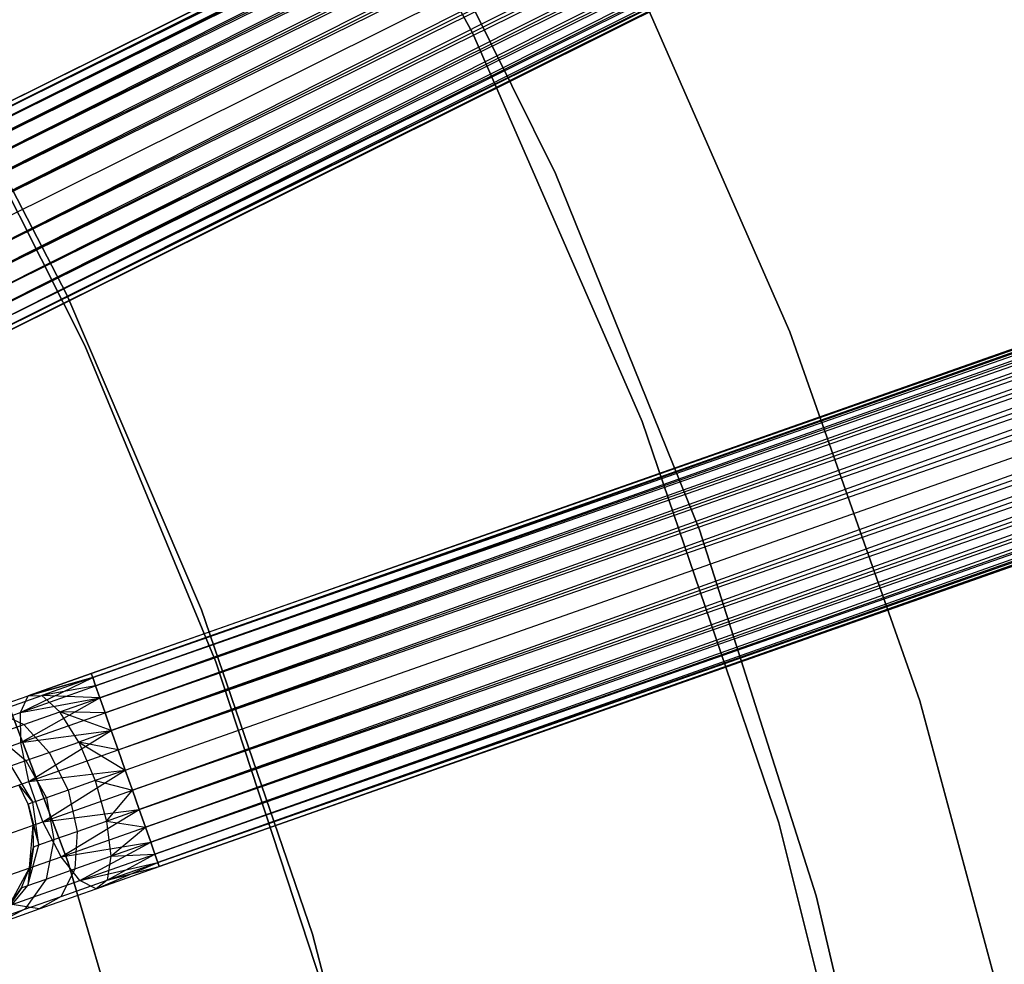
# Model space of a CAD drawing. Extents: x -102 to 102, y -101 to 102.
# Tile 393 of 481: x 39.79 to 49.35, y 12.5 to 21.67. Entities that reach past the tile are written whole.
import ezdxf

# ---------------------------------------------------------------- set-up
doc = ezdxf.new("R2010")
doc.units = 0
doc.header["$LTSCALE"] = 25.4
doc.layers.get('0').update_dxf_attribs({"linetype": 'CONTINUOUS'})

# ---------------------------------------------------------------- blocks, each defined once
blk = doc.blocks.new('NL2500011659_STL')
at = {"color": 0}
for p, q in [((38.2962, 20.1837, -7.3955), (71.7583, 36.8458, -7.3955)), ((38.2962, 20.1837, -7.6045), (71.7583, 36.8458, -7.3955)), ((38.2962, 20.1837, -7.6045), (71.7583, 36.8458, -7.3955)), ((38.2962, 20.1837, -7.3955), (71.7583, 36.8458, -7.3955)), ((71.7777, 36.8069, -7.809), (38.2962, 20.1837, -7.6045)), ((71.7777, 36.8069, -7.809), (38.2962, 20.1837, -7.6045)), ((71.7583, 36.8458, -7.3955), (38.3156, 20.1448, -7.191)), ((71.7583, 36.8458, -7.3955), (38.3156, 20.1448, -7.191)), ((38.3156, 20.1448, -7.809), (71.7777, 36.8069, -7.809)), ((38.3156, 20.1448, -7.809), (71.7777, 36.8069, -7.809)), ((38.3535, 20.0687, -8), (71.7777, 36.8069, -7.809)), ((38.3535, 20.0687, -8), (71.7777, 36.8069, -7.809)), ((38.3156, 20.1448, -7.191), (71.8156, 36.7308, -7)), ((38.3156, 20.1448, -7.191), (71.8156, 36.7308, -7)), ((38.3535, 20.0687, -7), (71.8156, 36.7308, -7)), ((38.3535, 20.0687, -7), (71.8156, 36.7308, -7)), ((71.8156, 36.7308, -7), (38.4083, 19.9587, -6.8309)), ((71.8156, 36.7308, -7), (38.4083, 19.9587, -6.8309)), ((71.8703, 36.6208, -8.1691), (38.3535, 20.0687, -8)), ((71.8703, 36.6208, -8.1691), (38.3535, 20.0687, -8)), ((38.4083, 19.9587, -8.1691), (71.8703, 36.6208, -8.1691)), ((38.4083, 19.9587, -8.1691), (71.8703, 36.6208, -8.1691)), ((38.4775, 19.8196, -8.309), (71.8703, 36.6208, -8.1691)), ((38.4775, 19.8196, -8.309), (71.8703, 36.6208, -8.1691)), ((38.4083, 19.9587, -6.8309), (71.9396, 36.4817, -6.691)), ((38.4083, 19.9587, -6.8309), (71.9396, 36.4817, -6.691)), ((38.4775, 19.8196, -6.691), (71.9396, 36.4817, -6.691)), ((38.4775, 19.8196, -6.691), (71.9396, 36.4817, -6.691)), ((71.9396, 36.4817, -6.691), (38.5582, 19.6575, -6.5865)), ((71.9396, 36.4817, -6.691), (38.5582, 19.6575, -6.5865)), ((72.0203, 36.3197, -8.4135), (38.4775, 19.8196, -8.309)), ((72.0203, 36.3197, -8.4135), (38.4775, 19.8196, -8.309)), ((38.5582, 19.6575, -8.4135), (72.0203, 36.3197, -8.4135)), ((38.5582, 19.6575, -8.4135), (72.0203, 36.3197, -8.4135)), ((38.6468, 19.4795, -8.4782), (72.0203, 36.3197, -8.4135)), ((38.6468, 19.4795, -8.4782), (72.0203, 36.3197, -8.4135)), ((38.5582, 19.6575, -6.5865), (72.1089, 36.1417, -6.5218)), ((38.5582, 19.6575, -6.5865), (72.1089, 36.1417, -6.5218)), ((38.6468, 19.4795, -6.5218), (72.1089, 36.1417, -6.5218)), ((38.6468, 19.4795, -6.5218), (72.1089, 36.1417, -6.5218)), ((38.6468, 19.4795, -8.4782), (72.2016, 35.9556, -8.5)), ((38.6468, 19.4795, -8.4782), (72.2016, 35.9556, -8.5)), ((38.7395, 19.2934, -6.5), (72.2016, 35.9556, -6.5)), ((38.7395, 19.2934, -6.5), (72.2016, 35.9556, -6.5)), ((38.7395, 19.2934, -8.5), (72.2016, 35.9556, -8.5)), ((38.7395, 19.2934, -8.5), (72.2016, 35.9556, -8.5)), ((38.8322, 19.1073, -8.4782), (72.2016, 35.9556, -8.5)), ((38.8322, 19.1073, -8.4782), (72.2016, 35.9556, -8.5)), ((38.8322, 19.1073, -6.5218), (72.2943, 35.7695, -6.5218)), ((38.8322, 19.1073, -6.5218), (72.2943, 35.7695, -6.5218)), ((72.2943, 35.7695, -6.5218), (38.9208, 18.9293, -6.5865)), ((72.2943, 35.7695, -6.5218), (38.9208, 18.9293, -6.5865)), ((72.3829, 35.5915, -8.4135), (38.8322, 19.1073, -8.4782)), ((72.3829, 35.5915, -8.4135), (38.8322, 19.1073, -8.4782)), ((38.9208, 18.9293, -8.4135), (72.3829, 35.5915, -8.4135)), ((38.9208, 18.9293, -8.4135), (72.3829, 35.5915, -8.4135)), ((39.0015, 18.7673, -8.309), (72.3829, 35.5915, -8.4135)), ((39.0015, 18.7673, -8.309), (72.3829, 35.5915, -8.4135)), ((38.9208, 18.9293, -6.5865), (72.4636, 35.4294, -6.691)), ((38.9208, 18.9293, -6.5865), (72.4636, 35.4294, -6.691)), ((39.0015, 18.7673, -6.691), (72.4636, 35.4294, -6.691)), ((39.0015, 18.7673, -6.691), (72.4636, 35.4294, -6.691)), ((72.4636, 35.4294, -6.691), (39.0708, 18.6282, -6.8309)), ((72.4636, 35.4294, -6.691), (39.0708, 18.6282, -6.8309)), ((72.5328, 35.2903, -8.1691), (39.0015, 18.7673, -8.309)), ((72.5328, 35.2903, -8.1691), (39.0015, 18.7673, -8.309)), ((39.0708, 18.6282, -8.1691), (72.5328, 35.2903, -8.1691)), ((39.0708, 18.6282, -8.1691), (72.5328, 35.2903, -8.1691)), ((39.1255, 18.5182, -8), (72.5328, 35.2903, -8.1691)), ((39.1255, 18.5182, -8), (72.5328, 35.2903, -8.1691)), ((39.0708, 18.6282, -6.8309), (72.5876, 35.1803, -7)), ((39.0708, 18.6282, -6.8309), (72.5876, 35.1803, -7)), ((39.1255, 18.5182, -7), (72.5876, 35.1803, -7)), ((39.1255, 18.5182, -7), (72.5876, 35.1803, -7)), ((72.5876, 35.1803, -7), (39.1634, 18.4421, -7.191)), ((72.5876, 35.1803, -7), (39.1634, 18.4421, -7.191)), ((72.6255, 35.1042, -7.809), (39.1255, 18.5182, -8)), ((72.6255, 35.1042, -7.809), (39.1255, 18.5182, -8)), ((39.1634, 18.4421, -7.809), (72.6255, 35.1042, -7.809)), ((39.1634, 18.4421, -7.809), (72.6255, 35.1042, -7.809)), ((39.1828, 18.4032, -7.6045), (72.6255, 35.1042, -7.809)), ((39.1828, 18.4032, -7.6045), (72.6255, 35.1042, -7.809)), ((39.1634, 18.4421, -7.191), (72.6449, 35.0653, -7.3955)), ((39.1634, 18.4421, -7.191), (72.6449, 35.0653, -7.3955)), ((72.6449, 35.0653, -7.3955), (39.1828, 18.4032, -7.6045)), ((39.1828, 18.4032, -7.3955), (72.6449, 35.0653, -7.3955)), ((72.6449, 35.0653, -7.3955), (39.1828, 18.4032, -7.6045)), ((39.1828, 18.4032, -7.3955), (72.6449, 35.0653, -7.3955)), ((40.4872, 15.3264, -7.3955), (75.7432, 27.7502, -7.3955)), ((40.4872, 15.3264, -7.6045), (75.7432, 27.7502, -7.3955)), ((40.4872, 15.3264, -7.6045), (75.7432, 27.7502, -7.3955)), ((40.4872, 15.3264, -7.3955), (75.7432, 27.7502, -7.3955)), ((75.7432, 27.7502, -7.3955), (40.5016, 15.2854, -7.191)), ((75.7432, 27.7502, -7.3955), (40.5016, 15.2854, -7.191)), ((75.7576, 27.7092, -7.809), (40.4872, 15.3264, -7.6045)), ((75.7576, 27.7092, -7.809), (40.4872, 15.3264, -7.6045)), ((40.5016, 15.2854, -7.809), (75.7576, 27.7092, -7.809)), ((40.5016, 15.2854, -7.809), (75.7576, 27.7092, -7.809)), ((40.5016, 15.2854, -7.191), (75.7859, 27.629, -7)), ((40.5016, 15.2854, -7.191), (75.7859, 27.629, -7)), ((40.5299, 15.2052, -8), (75.7576, 27.7092, -7.809)), ((40.5299, 15.2052, -8), (75.7576, 27.7092, -7.809)), ((40.5299, 15.2052, -7), (75.7859, 27.629, -7)), ((40.5299, 15.2052, -7), (75.7859, 27.629, -7)), ((75.7859, 27.629, -7), (40.5707, 15.0893, -6.8309)), ((75.7859, 27.629, -7), (40.5707, 15.0893, -6.8309)), ((75.8267, 27.5131, -8.1691), (40.5299, 15.2052, -8)), ((75.8267, 27.5131, -8.1691), (40.5299, 15.2052, -8)), ((40.5707, 15.0893, -8.1691), (75.8267, 27.5131, -8.1691)), ((40.5707, 15.0893, -8.1691), (75.8267, 27.5131, -8.1691)), ((40.6223, 14.9428, -8.309), (75.8267, 27.5131, -8.1691)), ((40.6223, 14.9428, -8.309), (75.8267, 27.5131, -8.1691)), ((40.5707, 15.0893, -6.8309), (75.8784, 27.3665, -6.691)), ((40.5707, 15.0893, -6.8309), (75.8784, 27.3665, -6.691)), ((40.6223, 14.9428, -6.691), (75.8784, 27.3665, -6.691)), ((40.6223, 14.9428, -6.691), (75.8784, 27.3665, -6.691)), ((75.8784, 27.3665, -6.691), (40.6825, 14.772, -6.5865)), ((75.8784, 27.3665, -6.691), (40.6825, 14.772, -6.5865)), ((75.9385, 27.1958, -8.4135), (40.6223, 14.9428, -8.309)), ((75.9385, 27.1958, -8.4135), (40.6223, 14.9428, -8.309)), ((40.6825, 14.772, -8.4135), (75.9385, 27.1958, -8.4135)), ((40.6825, 14.772, -8.4135), (75.9385, 27.1958, -8.4135)), ((40.7486, 14.5845, -8.4782), (75.9385, 27.1958, -8.4135)), ((40.7486, 14.5845, -8.4782), (75.9385, 27.1958, -8.4135)), ((40.6825, 14.772, -6.5865), (76.0046, 27.0083, -6.5218)), ((40.6825, 14.772, -6.5865), (76.0046, 27.0083, -6.5218)), ((40.7486, 14.5845, -6.5218), (76.0046, 27.0083, -6.5218)), ((40.7486, 14.5845, -6.5218), (76.0046, 27.0083, -6.5218)), ((40.7486, 14.5845, -8.4782), (76.0737, 26.8122, -8.5)), ((40.7486, 14.5845, -8.4782), (76.0737, 26.8122, -8.5)), ((40.8177, 14.3884, -6.5), (76.0737, 26.8122, -6.5)), ((40.8177, 14.3884, -6.5), (76.0737, 26.8122, -6.5)), ((40.8177, 14.3884, -8.5), (76.0737, 26.8122, -8.5)), ((40.8177, 14.3884, -8.5), (76.0737, 26.8122, -8.5)), ((40.8868, 14.1923, -8.4782), (76.0737, 26.8122, -8.5)), ((40.8868, 14.1923, -8.4782), (76.0737, 26.8122, -8.5)), ((40.8868, 14.1923, -6.5218), (76.1428, 26.6161, -6.5218)), ((40.8868, 14.1923, -6.5218), (76.1428, 26.6161, -6.5218)), ((76.1428, 26.6161, -6.5218), (40.9529, 14.0048, -6.5865)), ((76.1428, 26.6161, -6.5218), (40.9529, 14.0048, -6.5865)), ((76.2089, 26.4285, -8.4135), (40.8868, 14.1923, -8.4782)), ((76.2089, 26.4285, -8.4135), (40.8868, 14.1923, -8.4782)), ((40.9529, 14.0048, -8.4135), (76.2089, 26.4285, -8.4135)), ((40.9529, 14.0048, -8.4135), (76.2089, 26.4285, -8.4135)), ((41.0131, 13.834, -8.309), (76.2089, 26.4285, -8.4135)), ((41.0131, 13.834, -8.309), (76.2089, 26.4285, -8.4135)), ((40.9529, 14.0048, -6.5865), (76.2691, 26.2578, -6.691)), ((40.9529, 14.0048, -6.5865), (76.2691, 26.2578, -6.691)), ((41.0131, 13.834, -6.691), (76.2691, 26.2578, -6.691)), ((41.0131, 13.834, -6.691), (76.2691, 26.2578, -6.691)), ((76.2691, 26.2578, -6.691), (41.0647, 13.6875, -6.8309)), ((76.2691, 26.2578, -6.691), (41.0647, 13.6875, -6.8309)), ((76.3207, 26.1113, -8.1691), (41.0131, 13.834, -8.309)), ((76.3207, 26.1113, -8.1691), (41.0131, 13.834, -8.309)), ((41.0647, 13.6875, -8.1691), (76.3207, 26.1113, -8.1691)), ((41.0647, 13.6875, -8.1691), (76.3207, 26.1113, -8.1691)), ((41.1055, 13.5716, -8), (76.3207, 26.1113, -8.1691)), ((41.1055, 13.5716, -8), (76.3207, 26.1113, -8.1691)), ((41.0647, 13.6875, -6.8309), (76.3616, 25.9954, -7)), ((41.0647, 13.6875, -6.8309), (76.3616, 25.9954, -7)), ((41.1055, 13.5716, -7), (76.3616, 25.9954, -7)), ((41.1055, 13.5716, -7), (76.3616, 25.9954, -7)), ((76.3898, 25.9152, -7.809), (41.1055, 13.5716, -8)), ((76.3898, 25.9152, -7.809), (41.1055, 13.5716, -8)), ((76.3616, 25.9954, -7), (41.1338, 13.4914, -7.191)), ((76.3616, 25.9954, -7), (41.1338, 13.4914, -7.191)), ((41.1338, 13.4914, -7.809), (76.3898, 25.9152, -7.809)), ((41.1338, 13.4914, -7.809), (76.3898, 25.9152, -7.809)), ((41.1482, 13.4504, -7.6045), (76.3898, 25.9152, -7.809)), ((41.1482, 13.4504, -7.6045), (76.3898, 25.9152, -7.809)), ((41.1338, 13.4914, -7.191), (76.4043, 25.8742, -7.3955)), ((41.1338, 13.4914, -7.191), (76.4043, 25.8742, -7.3955)), ((76.4043, 25.8742, -7.3955), (41.1482, 13.4504, -7.6045)), ((41.1482, 13.4504, -7.3955), (76.4043, 25.8742, -7.3955)), ((76.4043, 25.8742, -7.3955), (41.1482, 13.4504, -7.6045)), ((41.1482, 13.4504, -7.3955), (76.4043, 25.8742, -7.3955)), ((44.1886, 21.545, -316), (42.2304, 25.1657, -316)), ((42.2304, 25.1657, -315), (44.1886, 21.545, -315)), ((42.2304, 25.1657, -315), (44.1886, 21.545, -315)), ((44.1886, 21.545, -316), (42.2304, 25.1657, -316)), ((43.3379, 23.5238, -308.5), (44.9933, 20.18, -308.5)), ((44.9933, 20.18, -315), (43.3379, 23.5238, -315)), ((44.9933, 20.18, -315), (43.3379, 23.5238, -315)), ((43.3379, 23.5238, -308.5), (44.9933, 20.18, -308.5)), ((47.2686, 18.6428, -308.5), (45.7428, 22.1219, -308.5)), ((45.7428, 22.1219, -315), (47.2686, 18.6428, -315)), ((47.2686, 18.6428, -308.5), (45.7428, 22.1219, -308.5)), ((45.7428, 22.1219, -315), (47.2686, 18.6428, -315)), ((40.2511, 19.0029, 1), (38.718, 21.9565, 1)), ((38.718, 21.9565, 2), (40.2511, 19.0029, 2)), ((40.2511, 19.0029, 1), (38.718, 21.9565, 1)), ((38.718, 21.9565, 2), (40.2511, 19.0029, 2)), ((45.8371, 17.7731, -316), (44.1886, 21.545, -316)), ((44.1886, 21.545, -315), (45.8371, 17.7731, -315)), ((44.1886, 21.545, -315), (45.8371, 17.7731, -315)), ((44.1886, 21.545, -315), (44.1886, 21.545, -316)), ((45.8371, 17.7731, -316), (44.1886, 21.545, -316)), ((44.1886, 21.545, -315), (44.1886, 21.545, -316)), ((40.4255, 18.5095, 1), (38.9288, 21.4776, 1)), ((38.9288, 21.4776, -6.5), (40.4255, 18.5095, -6.5)), ((40.4255, 18.5095, 1), (38.9288, 21.4776, 1)), ((38.9288, 21.4776, -6.5), (40.4255, 18.5095, -6.5)), ((44.9933, 20.18, -308.5), (46.3912, 16.7205, -308.5)), ((46.3912, 16.7205, -315), (44.9933, 20.18, -315)), ((44.9933, 20.18, -315), (44.9933, 20.18, -308.5)), ((44.9933, 20.18, -315), (44.9933, 20.18, -308.5)), ((46.3912, 16.7205, -315), (44.9933, 20.18, -315)), ((44.9933, 20.18, -308.5), (46.3912, 16.7205, -308.5)), ((41.5591, 15.9429, 1), (40.2511, 19.0029, 1)), ((40.2511, 19.0029, 1), (40.2511, 19.0029, 2)), ((40.2511, 19.0029, 2), (41.5591, 15.9429, 2)), ((40.2511, 19.0029, 1), (40.2511, 19.0029, 2)), ((41.5591, 15.9429, 1), (40.2511, 19.0029, 1)), ((40.2511, 19.0029, 2), (41.5591, 15.9429, 2)), ((48.5301, 15.0594, -308.5), (47.2686, 18.6428, -308.5)), ((47.2686, 18.6428, -315), (48.5301, 15.0594, -315)), ((47.2686, 18.6428, -308.5), (47.2686, 18.6428, -315)), ((48.5301, 15.0594, -308.5), (47.2686, 18.6428, -308.5)), ((47.2686, 18.6428, -315), (48.5301, 15.0594, -315)), ((47.2686, 18.6428, -308.5), (47.2686, 18.6428, -315)), ((41.6962, 15.4379, 1), (40.4255, 18.5095, 1)), ((40.4255, 18.5095, -6.5), (41.6962, 15.4379, -6.5)), ((40.4255, 18.5095, 1), (40.4255, 18.5095, -6.5)), ((41.6962, 15.4379, 1), (40.4255, 18.5095, 1)), ((40.4255, 18.5095, -6.5), (41.6962, 15.4379, -6.5)), ((40.4255, 18.5095, 1), (40.4255, 18.5095, -6.5)), ((47.1641, 13.8765, -316), (45.8371, 17.7731, -316)), ((45.8371, 17.7731, -315), (47.1641, 13.8765, -315)), ((45.8371, 17.7731, -315), (47.1641, 13.8765, -315)), ((45.8371, 17.7731, -315), (45.8371, 17.7731, -316)), ((47.1641, 13.8765, -316), (45.8371, 17.7731, -316)), ((45.8371, 17.7731, -315), (45.8371, 17.7731, -316)), ((46.3912, 16.7205, -308.5), (47.5234, 13.1653, -308.5)), ((47.5234, 13.1653, -315), (46.3912, 16.7205, -315)), ((46.3912, 16.7205, -315), (46.3912, 16.7205, -308.5)), ((46.3912, 16.7205, -315), (46.3912, 16.7205, -308.5)), ((47.5234, 13.1653, -315), (46.3912, 16.7205, -315)), ((46.3912, 16.7205, -308.5), (47.5234, 13.1653, -308.5)), ((39.1069, 16.5426, 1), (40.259, 13.5016, 1)), ((40.259, 13.5016, -6.5), (39.1069, 16.5426, -6.5)), ((40.259, 13.5016, -6.5), (39.1069, 16.5426, -6.5)), ((39.1069, 16.5426, 1), (40.259, 13.5016, 1)), ((42.6348, 12.7938, 1), (41.5591, 15.9429, 1)), ((41.5591, 15.9429, 1), (41.5591, 15.9429, 2)), ((41.5591, 15.9429, 2), (42.6348, 12.7938, 2)), ((41.5591, 15.9429, 1), (41.5591, 15.9429, 2)), ((42.6348, 12.7938, 1), (41.5591, 15.9429, 1)), ((41.5591, 15.9429, 2), (42.6348, 12.7938, 2)), ((42.7338, 12.2799, 1), (41.6962, 15.4379, 1)), ((41.6962, 15.4379, -6.5), (42.7338, 12.2799, -6.5)), ((41.6962, 15.4379, 1), (41.6962, 15.4379, -6.5)), ((42.7338, 12.2799, 1), (41.6962, 15.4379, 1)), ((41.6962, 15.4379, -6.5), (42.7338, 12.2799, -6.5)), ((41.6962, 15.4379, 1), (41.6962, 15.4379, -6.5)), ((39.8738, 15.1103, -7.5015), (40.4872, 15.3264, -7.6045)), ((40.4872, 15.3264, -7.3955), (39.8738, 15.1103, -7.5015)), ((40.4872, 15.3264, -7.3955), (39.8738, 15.1103, -7.5015)), ((39.8738, 15.1103, -7.5015), (40.4872, 15.3264, -7.6045)), ((40.4872, 15.3264, -7.6045), (40.5016, 15.2854, -7.809)), ((40.5016, 15.2854, -7.191), (40.4872, 15.3264, -7.3955)), ((40.5016, 15.2854, -7.191), (40.4872, 15.3264, -7.3955)), ((40.4872, 15.3264, -7.6045), (40.5016, 15.2854, -7.809)), ((39.8012, 14.9485, -7.8776), (40.5016, 15.2854, -7.809)), ((39.8012, 14.9485, -7.8776), (40.5016, 15.2854, -7.809)), ((39.8012, 14.9485, -7.8776), (40.5299, 15.2052, -8)), ((39.8012, 14.9485, -7.8776), (40.5299, 15.2052, -8)), ((39.8738, 15.1103, -7.5015), (40.5016, 15.2854, -7.809)), ((39.8738, 15.1103, -7.5015), (40.5016, 15.2854, -7.809)), ((40.5016, 15.2854, -7.191), (39.8738, 15.1103, -7.5015)), ((40.5016, 15.2854, -7.191), (39.8738, 15.1103, -7.5015)), ((40.5016, 15.2854, -7.191), (40.0088, 15.1117, -7.1082)), ((40.5016, 15.2854, -7.191), (40.0088, 15.1117, -7.1082)), ((40.5299, 15.2052, -7), (40.0088, 15.1117, -7.1082)), ((40.5299, 15.2052, -7), (40.0088, 15.1117, -7.1082)), ((40.5016, 15.2854, -7.809), (40.5299, 15.2052, -8)), ((40.5299, 15.2052, -7), (40.5016, 15.2854, -7.191)), ((40.5299, 15.2052, -7), (40.5016, 15.2854, -7.191)), ((40.5016, 15.2854, -7.809), (40.5299, 15.2052, -8)), ((40.5299, 15.2052, -8), (40.5707, 15.0893, -8.1691)), ((40.5707, 15.0893, -6.8309), (40.5299, 15.2052, -7)), ((40.5707, 15.0893, -6.8309), (40.5299, 15.2052, -7)), ((40.5299, 15.2052, -8), (40.5707, 15.0893, -8.1691)), ((39.3205, 14.9153, -7.2026), (39.8738, 15.1103, -7.5015)), ((39.3205, 14.9153, -7.2026), (39.8738, 15.1103, -7.5015)), ((39.5642, 14.9551, -6.868), (40.0088, 15.1117, -7.1082)), ((39.5642, 14.9551, -6.868), (40.0088, 15.1117, -7.1082)), ((39.8012, 14.9485, -7.8776), (39.8738, 15.1103, -7.5015)), ((39.8012, 14.9485, -7.8776), (39.8738, 15.1103, -7.5015)), ((39.8738, 15.1103, -7.5015), (40.0088, 15.1117, -7.1082)), ((39.8738, 15.1103, -7.5015), (40.0088, 15.1117, -7.1082)), ((40.0088, 15.1117, -7.1082), (40.1828, 14.9526, -6.7657)), ((40.5707, 15.0893, -6.8309), (40.0088, 15.1117, -7.1082)), ((40.5707, 15.0893, -6.8309), (40.0088, 15.1117, -7.1082)), ((40.0088, 15.1117, -7.1082), (40.1828, 14.9526, -6.7657)), ((39.8012, 14.9485, -7.8776), (40.5707, 15.0893, -8.1691)), ((39.8012, 14.9485, -7.8776), (40.5707, 15.0893, -8.1691)), ((39.8037, 14.6543, -8.1715), (40.5707, 15.0893, -8.1691)), ((39.8037, 14.6543, -8.1715), (40.5707, 15.0893, -8.1691)), ((40.1828, 14.9526, -6.7657), (40.5707, 15.0893, -6.8309)), ((40.1828, 14.9526, -6.7657), (40.5707, 15.0893, -6.8309)), ((40.5707, 15.0893, -8.1691), (40.6223, 14.9428, -8.309)), ((40.6223, 14.9428, -6.691), (40.5707, 15.0893, -6.8309)), ((40.6223, 14.9428, -6.691), (40.5707, 15.0893, -6.8309)), ((40.5707, 15.0893, -8.1691), (40.6223, 14.9428, -8.309)), ((49.5203, 11.3918, -308.5), (48.5301, 15.0594, -308.5)), ((48.5301, 15.0594, -315), (49.5203, 11.3918, -315)), ((48.5301, 15.0594, -308.5), (48.5301, 15.0594, -315)), ((49.5203, 11.3918, -308.5), (48.5301, 15.0594, -308.5)), ((48.5301, 15.0594, -315), (49.5203, 11.3918, -315)), ((48.5301, 15.0594, -308.5), (48.5301, 15.0594, -315)), ((39.1439, 14.7168, -7.5225), (39.8012, 14.9485, -7.8776)), ((39.1439, 14.7168, -7.5225), (39.8012, 14.9485, -7.8776)), ((39.5642, 14.9551, -6.868), (39.8329, 14.8293, -6.5767)), ((39.5642, 14.9551, -6.868), (39.8329, 14.8293, -6.5767)), ((39.8037, 14.6543, -8.1715), (39.8012, 14.9485, -7.8776)), ((39.8037, 14.6543, -8.1715), (39.8012, 14.9485, -7.8776)), ((39.8037, 14.6543, -8.1715), (40.6223, 14.9428, -8.309)), ((39.8037, 14.6543, -8.1715), (40.6223, 14.9428, -8.309)), ((39.8329, 14.8293, -6.5767), (40.1828, 14.9526, -6.7657)), ((39.8329, 14.8293, -6.5767), (40.1828, 14.9526, -6.7657)), ((40.3659, 14.6605, -6.5333), (40.1828, 14.9526, -6.7657)), ((40.6825, 14.772, -6.5865), (40.1828, 14.9526, -6.7657)), ((40.3659, 14.6605, -6.5333), (40.1828, 14.9526, -6.7657)), ((40.6825, 14.772, -6.5865), (40.1828, 14.9526, -6.7657)), ((40.6223, 14.9428, -6.691), (40.1828, 14.9526, -6.7657)), ((40.6223, 14.9428, -6.691), (40.1828, 14.9526, -6.7657)), ((40.6223, 14.9428, -8.309), (40.6825, 14.772, -8.4135)), ((40.6825, 14.772, -6.5865), (40.6223, 14.9428, -6.691)), ((40.6825, 14.772, -6.5865), (40.6223, 14.9428, -6.691)), ((40.6223, 14.9428, -8.309), (40.6825, 14.772, -8.4135)), ((39.5552, 14.7315, -6.2823), (39.8329, 14.8293, -6.5767)), ((39.5552, 14.7315, -6.2823), (39.8329, 14.8293, -6.5767)), ((39.8329, 14.8293, -6.5767), (40.0802, 14.5598, -6.379)), ((39.8329, 14.8293, -6.5767), (40.0802, 14.5598, -6.379)), ((39.5552, 14.7315, -6.2823), (39.8535, 14.4799, -6.1386)), ((39.5552, 14.7315, -6.2823), (39.8535, 14.4799, -6.1386)), ((39.8037, 14.6543, -8.1715), (40.6825, 14.772, -8.4135)), ((39.8037, 14.6543, -8.1715), (40.6825, 14.772, -8.4135)), ((39.8806, 14.2786, -8.3324), (40.6825, 14.772, -8.4135)), ((39.8806, 14.2786, -8.3324), (40.6825, 14.772, -8.4135)), ((40.6825, 14.772, -6.5865), (40.3659, 14.6605, -6.5333)), ((40.6825, 14.772, -6.5865), (40.3659, 14.6605, -6.5333)), ((40.6825, 14.772, -8.4135), (40.7486, 14.5845, -8.4782)), ((40.7486, 14.5845, -6.5218), (40.6825, 14.772, -6.5865)), ((40.7486, 14.5845, -6.5218), (40.6825, 14.772, -6.5865)), ((40.6825, 14.772, -8.4135), (40.7486, 14.5845, -8.4782)), ((39.0651, 14.394, -7.7725), (39.8037, 14.6543, -8.1715)), ((39.0651, 14.394, -7.7725), (39.8037, 14.6543, -8.1715)), ((39.8806, 14.2786, -8.3324), (39.8037, 14.6543, -8.1715)), ((39.8806, 14.2786, -8.3324), (39.8037, 14.6543, -8.1715)), ((40.0802, 14.5598, -6.379), (40.3659, 14.6605, -6.5333)), ((40.0802, 14.5598, -6.379), (40.3659, 14.6605, -6.5333)), ((40.7486, 14.5845, -6.5218), (40.3659, 14.6605, -6.5333)), ((40.3659, 14.6605, -6.5333), (40.8177, 14.3884, -6.5)), ((40.7486, 14.5845, -6.5218), (40.3659, 14.6605, -6.5333)), ((40.3659, 14.6605, -6.5333), (40.8177, 14.3884, -6.5)), ((40.3659, 14.6605, -6.5333), (40.5262, 14.2857, -6.4511)), ((40.3659, 14.6605, -6.5333), (40.5262, 14.2857, -6.4511)), ((39.8535, 14.4799, -6.1386), (40.0802, 14.5598, -6.379)), ((39.8535, 14.4799, -6.1386), (40.0802, 14.5598, -6.379)), ((39.8806, 14.2786, -8.3324), (40.7486, 14.5845, -8.4782)), ((39.8806, 14.2786, -8.3324), (40.7486, 14.5845, -8.4782)), ((40.0802, 14.5598, -6.379), (40.2633, 14.1931, -6.309)), ((40.0802, 14.5598, -6.379), (40.2633, 14.1931, -6.309)), ((40.7486, 14.5845, -8.4782), (40.8177, 14.3884, -8.5)), ((40.8177, 14.3884, -6.5), (40.7486, 14.5845, -6.5218)), ((40.8177, 14.3884, -6.5), (40.7486, 14.5845, -6.5218)), ((40.7486, 14.5845, -8.4782), (40.8177, 14.3884, -8.5)), ((39.708, 14.4286, -5.8357), (39.8535, 14.4799, -6.1386)), ((39.708, 14.4286, -5.8357), (39.8535, 14.4799, -6.1386)), ((39.8535, 14.4799, -6.1386), (40.0547, 14.1195, -6.0878)), ((39.8535, 14.4799, -6.1386), (40.0547, 14.1195, -6.0878)), ((39.708, 14.4286, -5.8357), (39.9207, 14.0723, -5.809)), ((39.708, 14.4286, -5.8357), (39.9207, 14.0723, -5.809)), ((39.8806, 14.2786, -8.3324), (40.8177, 14.3884, -8.5)), ((39.8806, 14.2786, -8.3324), (40.8177, 14.3884, -8.5)), ((40.0188, 13.8865, -8.3324), (40.8177, 14.3884, -8.5)), ((40.0188, 13.8865, -8.3324), (40.8177, 14.3884, -8.5)), ((40.8177, 14.3884, -6.5), (40.5262, 14.2857, -6.4511)), ((40.8177, 14.3884, -6.5), (40.5262, 14.2857, -6.4511)), ((40.8868, 14.1923, -6.5218), (40.8177, 14.3884, -6.5)), ((40.8177, 14.3884, -8.5), (40.8868, 14.1923, -8.4782)), ((40.8868, 14.1923, -6.5218), (40.8177, 14.3884, -6.5)), ((40.8177, 14.3884, -8.5), (40.8868, 14.1923, -8.4782)), ((39.0976, 14.0027, -7.9094), (39.8806, 14.2786, -8.3324)), ((39.0976, 14.0027, -7.9094), (39.8806, 14.2786, -8.3324)), ((39.8745, 14.0561, 0), (39.7848, 14.2449, 0)), ((39.8745, 14.0561, -5.5), (39.7848, 14.2449, -5.5)), ((39.8745, 14.0561, 0), (39.7848, 14.2449, 0)), ((39.7848, 14.2449, -5.5), (39.9207, 14.0723, -5.809)), ((39.7848, 14.2449, -5.5), (39.9207, 14.0723, -5.809)), ((39.8745, 14.0561, -5.5), (39.7848, 14.2449, -5.5)), ((40.0188, 13.8865, -8.3324), (39.8806, 14.2786, -8.3324)), ((40.0188, 13.8865, -8.3324), (39.8806, 14.2786, -8.3324)), ((40.5262, 14.2857, -6.4511), (40.2633, 14.1931, -6.309)), ((40.5262, 14.2857, -6.4511), (40.2633, 14.1931, -6.309)), ((40.5262, 14.2857, -6.4511), (40.8868, 14.1923, -6.5218)), ((40.5262, 14.2857, -6.4511), (40.8868, 14.1923, -6.5218)), ((40.5262, 14.2857, -6.4511), (40.6362, 13.8932, -6.5333)), ((40.5262, 14.2857, -6.4511), (40.6362, 13.8932, -6.5333)), ((40.0188, 13.8865, -8.3324), (40.8868, 14.1923, -8.4782)), ((40.0188, 13.8865, -8.3324), (40.8868, 14.1923, -8.4782)), ((40.2633, 14.1931, -6.309), (40.0547, 14.1195, -6.0878)), ((40.2633, 14.1931, -6.309), (40.0547, 14.1195, -6.0878)), ((40.2633, 14.1931, -6.309), (40.3506, 13.7926, -6.379)), ((40.2633, 14.1931, -6.309), (40.3506, 13.7926, -6.379)), ((40.6362, 13.8932, -6.5333), (40.8868, 14.1923, -6.5218)), ((40.6362, 13.8932, -6.5333), (40.8868, 14.1923, -6.5218)), ((40.9529, 14.0048, -6.5865), (40.8868, 14.1923, -6.5218)), ((40.8868, 14.1923, -8.4782), (40.9529, 14.0048, -8.4135)), ((40.8868, 14.1923, -8.4782), (40.9529, 14.0048, -8.4135)), ((40.9529, 14.0048, -6.5865), (40.8868, 14.1923, -6.5218)), ((39.9207, 14.0723, -5.809), (39.8745, 14.0561, -5.5)), ((39.9207, 14.0723, -5.809), (39.8745, 14.0561, -5.5)), ((39.923, 13.8527, 0), (39.8745, 14.0561, 0)), ((39.923, 13.8527, -5.5), (39.8745, 14.0561, -5.5)), ((39.8745, 14.0561, -5.5), (39.8745, 14.0561, 0)), ((39.923, 13.8527, 0), (39.8745, 14.0561, 0)), ((39.8745, 14.0561, -5.5), (39.8745, 14.0561, 0)), ((39.8745, 14.0561, -5.5), (39.9783, 13.6614, -5.8357)), ((39.923, 13.8527, -5.5), (39.8745, 14.0561, -5.5)), ((39.8745, 14.0561, -5.5), (39.9783, 13.6614, -5.8357)), ((40.0547, 14.1195, -6.0878), (39.9207, 14.0723, -5.809)), ((40.0547, 14.1195, -6.0878), (39.9207, 14.0723, -5.809)), ((39.9783, 13.6614, -5.8357), (39.9207, 14.0723, -5.809)), ((39.9783, 13.6614, -5.8357), (39.9207, 14.0723, -5.809)), ((40.0547, 14.1195, -6.0878), (40.1239, 13.7127, -6.1386)), ((40.0547, 14.1195, -6.0878), (40.1239, 13.7127, -6.1386)), ((40.0188, 13.8865, -8.3324), (40.9529, 14.0048, -8.4135)), ((40.0188, 13.8865, -8.3324), (40.9529, 14.0048, -8.4135)), ((40.1944, 13.5456, -8.1715), (40.9529, 14.0048, -8.4135)), ((40.1944, 13.5456, -8.1715), (40.9529, 14.0048, -8.4135)), ((40.6362, 13.8932, -6.5333), (40.9529, 14.0048, -6.5865)), ((40.6362, 13.8932, -6.5333), (40.9529, 14.0048, -6.5865)), ((41.0131, 13.834, -6.691), (40.9529, 14.0048, -6.5865)), ((40.9529, 14.0048, -8.4135), (41.0131, 13.834, -8.309)), ((40.9529, 14.0048, -8.4135), (41.0131, 13.834, -8.309)), ((41.0131, 13.834, -6.691), (40.9529, 14.0048, -6.5865)), ((39.2358, 13.6105, -7.9094), (40.0188, 13.8865, -8.3324)), ((39.2358, 13.6105, -7.9094), (40.0188, 13.8865, -8.3324)), ((40.1944, 13.5456, -8.1715), (40.0188, 13.8865, -8.3324)), ((40.1944, 13.5456, -8.1715), (40.0188, 13.8865, -8.3324)), ((40.3506, 13.7926, -6.379), (40.6362, 13.8932, -6.5333)), ((40.3506, 13.7926, -6.379), (40.6362, 13.8932, -6.5333)), ((40.6362, 13.8932, -6.5333), (41.0131, 13.834, -6.691)), ((40.6362, 13.8932, -6.5333), (41.0131, 13.834, -6.691)), ((40.6362, 13.8932, -6.5333), (40.6768, 13.5508, -6.7657)), ((40.6362, 13.8932, -6.5333), (40.6768, 13.5508, -6.7657)), ((48.1604, 9.8825, -316), (47.1641, 13.8765, -316)), ((47.1641, 13.8765, -315), (48.1604, 9.8825, -315)), ((47.1641, 13.8765, -315), (48.1604, 9.8825, -315)), ((47.1641, 13.8765, -315), (47.1641, 13.8765, -316)), ((48.1604, 9.8825, -316), (47.1641, 13.8765, -316)), ((47.1641, 13.8765, -315), (47.1641, 13.8765, -316)), ((39.8898, 13.4382, 0), (39.923, 13.8527, 0)), ((39.8898, 13.4382, 0), (39.923, 13.8527, 0)), ((39.9282, 13.6437, -5.5), (39.923, 13.8527, 0)), ((39.9282, 13.6437, -5.5), (39.923, 13.8527, 0)), ((39.9282, 13.6437, -5.5), (39.923, 13.8527, -5.5)), ((39.923, 13.8527, -5.5), (39.923, 13.8527, 0)), ((39.923, 13.8527, -5.5), (39.923, 13.8527, 0)), ((39.923, 13.8527, -5.5), (39.9783, 13.6614, -5.8357)), ((39.923, 13.8527, -5.5), (39.9783, 13.6614, -5.8357)), ((39.9282, 13.6437, -5.5), (39.923, 13.8527, -5.5)), ((40.1239, 13.7127, -6.1386), (40.3506, 13.7926, -6.379)), ((40.1239, 13.7127, -6.1386), (40.3506, 13.7926, -6.379)), ((40.1944, 13.5456, -8.1715), (41.0131, 13.834, -8.309)), ((40.1944, 13.5456, -8.1715), (41.0131, 13.834, -8.309)), ((40.3506, 13.7926, -6.379), (40.3269, 13.4275, -6.5767)), ((40.3506, 13.7926, -6.379), (40.3269, 13.4275, -6.5767)), ((40.6768, 13.5508, -6.7657), (41.0131, 13.834, -6.691)), ((40.6768, 13.5508, -6.7657), (41.0131, 13.834, -6.691)), ((41.0647, 13.6875, -6.8309), (41.0131, 13.834, -6.691)), ((41.0131, 13.834, -8.309), (41.0647, 13.6875, -8.1691)), ((41.0131, 13.834, -8.309), (41.0647, 13.6875, -8.1691)), ((41.0647, 13.6875, -6.8309), (41.0131, 13.834, -6.691)), ((39.9783, 13.6614, -5.8357), (40.1239, 13.7127, -6.1386)), ((39.9783, 13.6614, -5.8357), (40.1239, 13.7127, -6.1386)), ((40.1239, 13.7127, -6.1386), (40.0492, 13.3297, -6.2823)), ((40.1239, 13.7127, -6.1386), (40.0492, 13.3297, -6.2823)), ((40.1944, 13.5456, -8.1715), (41.0647, 13.6875, -8.1691)), ((40.1944, 13.5456, -8.1715), (41.0647, 13.6875, -8.1691)), ((40.3769, 13.3149, -7.8776), (41.0647, 13.6875, -8.1691)), ((40.3769, 13.3149, -7.8776), (41.0647, 13.6875, -8.1691)), ((40.6768, 13.5508, -6.7657), (41.0647, 13.6875, -6.8309)), ((40.6768, 13.5508, -6.7657), (41.0647, 13.6875, -6.8309)), ((41.1055, 13.5716, -7), (41.0647, 13.6875, -6.8309)), ((41.0647, 13.6875, -8.1691), (41.1055, 13.5716, -8)), ((41.0647, 13.6875, -8.1691), (41.1055, 13.5716, -8)), ((41.1055, 13.5716, -7), (41.0647, 13.6875, -6.8309)), ((39.8709, 13.2668, -5.9113), (39.9783, 13.6614, -5.8357)), ((39.8709, 13.2668, -5.9113), (39.9783, 13.6614, -5.8357)), ((39.9282, 13.6437, -5.5), (39.8709, 13.2668, -5.9113)), ((39.9282, 13.6437, -5.5), (39.8709, 13.2668, -5.9113)), ((39.8898, 13.4382, -5.5), (39.9282, 13.6437, -5.5)), ((39.9282, 13.6437, -5.5), (39.8898, 13.4382, 0)), ((39.9282, 13.6437, -5.5), (39.8898, 13.4382, 0)), ((39.8898, 13.4382, -5.5), (39.9282, 13.6437, -5.5)), ((39.9282, 13.6437, -5.5), (39.9783, 13.6614, -5.8357)), ((39.9282, 13.6437, -5.5), (39.9783, 13.6614, -5.8357)), ((39.4558, 13.2853, -7.7725), (40.1944, 13.5456, -8.1715)), ((39.4558, 13.2853, -7.7725), (40.1944, 13.5456, -8.1715)), ((40.3769, 13.3149, -7.8776), (40.1944, 13.5456, -8.1715)), ((40.3769, 13.3149, -7.8776), (40.1944, 13.5456, -8.1715)), ((40.259, 13.5016, 1), (41.1749, 10.3813, 1)), ((41.1749, 10.3813, -6.5), (40.259, 13.5016, -6.5)), ((40.259, 13.5016, -6.5), (40.259, 13.5016, 1)), ((40.259, 13.5016, -6.5), (40.259, 13.5016, 1)), ((41.1749, 10.3813, -6.5), (40.259, 13.5016, -6.5)), ((40.259, 13.5016, 1), (41.1749, 10.3813, 1)), ((40.3269, 13.4275, -6.5767), (40.6768, 13.5508, -6.7657)), ((40.3269, 13.4275, -6.5767), (40.6768, 13.5508, -6.7657)), ((40.3769, 13.3149, -7.8776), (41.1055, 13.5716, -8)), ((40.3769, 13.3149, -7.8776), (41.1055, 13.5716, -8)), ((40.3769, 13.3149, -7.8776), (41.1338, 13.4914, -7.809)), ((40.3769, 13.3149, -7.8776), (41.1338, 13.4914, -7.809)), ((40.5349, 13.2343, -7.5015), (41.1338, 13.4914, -7.809)), ((40.5349, 13.2343, -7.5015), (41.1338, 13.4914, -7.809)), ((40.6409, 13.3178, -7.1082), (41.1055, 13.5716, -7)), ((40.6409, 13.3178, -7.1082), (41.1055, 13.5716, -7)), ((40.6768, 13.5508, -6.7657), (40.6409, 13.3178, -7.1082)), ((40.6768, 13.5508, -6.7657), (40.6409, 13.3178, -7.1082)), ((40.6409, 13.3178, -7.1082), (41.1338, 13.4914, -7.191)), ((40.6409, 13.3178, -7.1082), (41.1338, 13.4914, -7.191)), ((40.6768, 13.5508, -6.7657), (41.1055, 13.5716, -7)), ((40.6768, 13.5508, -6.7657), (41.1055, 13.5716, -7)), ((41.1338, 13.4914, -7.191), (41.1055, 13.5716, -7)), ((41.1055, 13.5716, -8), (41.1338, 13.4914, -7.809)), ((41.1055, 13.5716, -8), (41.1338, 13.4914, -7.809)), ((41.1338, 13.4914, -7.191), (41.1055, 13.5716, -7)), ((41.1482, 13.4504, -7.3955), (41.1338, 13.4914, -7.191)), ((41.1338, 13.4914, -7.809), (41.1482, 13.4504, -7.6045)), ((41.1338, 13.4914, -7.809), (41.1482, 13.4504, -7.6045)), ((41.1482, 13.4504, -7.3955), (41.1338, 13.4914, -7.191)), ((39.6908, 13.0731, 0), (39.8898, 13.4382, 0)), ((39.6908, 13.0731, 0), (39.8898, 13.4382, 0)), ((39.8095, 13.2452, -5.5), (39.8898, 13.4382, 0)), ((39.8095, 13.2452, -5.5), (39.8898, 13.4382, -5.5)), ((39.8095, 13.2452, -5.5), (39.8898, 13.4382, 0)), ((39.8095, 13.2452, -5.5), (39.8898, 13.4382, -5.5)), ((39.8898, 13.4382, -5.5), (39.8709, 13.2668, -5.9113)), ((39.8898, 13.4382, -5.5), (39.8709, 13.2668, -5.9113)), ((39.8898, 13.4382, -5.5), (39.8898, 13.4382, 0)), ((39.8898, 13.4382, -5.5), (39.8898, 13.4382, 0)), ((40.0492, 13.3297, -6.2823), (40.3269, 13.4275, -6.5767)), ((40.0492, 13.3297, -6.2823), (40.3269, 13.4275, -6.5767)), ((40.3269, 13.4275, -6.5767), (40.1964, 13.1611, -6.868)), ((40.3269, 13.4275, -6.5767), (40.1964, 13.1611, -6.868)), ((40.5349, 13.2343, -7.5015), (41.1482, 13.4504, -7.3955)), ((40.5349, 13.2343, -7.5015), (41.1482, 13.4504, -7.6045)), ((40.5349, 13.2343, -7.5015), (41.1482, 13.4504, -7.3955)), ((40.5349, 13.2343, -7.5015), (41.1482, 13.4504, -7.6045)), ((40.6409, 13.3178, -7.1082), (41.1482, 13.4504, -7.3955)), ((40.6409, 13.3178, -7.1082), (41.1482, 13.4504, -7.3955)), ((39.7196, 13.0832, -7.5225), (40.3769, 13.3149, -7.8776)), ((39.7196, 13.0832, -7.5225), (40.3769, 13.3149, -7.8776)), ((40.0492, 13.3297, -6.2823), (39.8435, 13.0368, -6.4939)), ((40.0492, 13.3297, -6.2823), (39.8435, 13.0368, -6.4939)), ((39.8709, 13.2668, -5.9113), (40.0492, 13.3297, -6.2823)), ((39.8709, 13.2668, -5.9113), (40.0492, 13.3297, -6.2823)), ((40.1964, 13.1611, -6.868), (40.6409, 13.3178, -7.1082)), ((40.1964, 13.1611, -6.868), (40.6409, 13.3178, -7.1082)), ((40.5349, 13.2343, -7.5015), (40.3769, 13.3149, -7.8776)), ((40.5349, 13.2343, -7.5015), (40.3769, 13.3149, -7.8776)), ((40.6409, 13.3178, -7.1082), (40.5349, 13.2343, -7.5015)), ((40.6409, 13.3178, -7.1082), (40.5349, 13.2343, -7.5015)), ((39.617, 12.9569, -6.0225), (39.8709, 13.2668, -5.9113)), ((39.617, 12.9569, -6.0225), (39.8709, 13.2668, -5.9113)), ((39.8095, 13.2452, -5.5), (39.617, 12.9569, -6.0225)), ((39.8095, 13.2452, -5.5), (39.617, 12.9569, -6.0225)), ((39.6908, 13.0731, -5.5), (39.8095, 13.2452, -5.5)), ((39.8095, 13.2452, -5.5), (39.6908, 13.0731, 0)), ((39.8095, 13.2452, -5.5), (39.6908, 13.0731, 0)), ((39.6908, 13.0731, -5.5), (39.8095, 13.2452, -5.5)), ((39.8095, 13.2452, -5.5), (39.8709, 13.2668, -5.9113)), ((39.8095, 13.2452, -5.5), (39.8709, 13.2668, -5.9113)), ((39.9815, 13.0393, -7.2026), (40.5349, 13.2343, -7.5015)), ((39.9815, 13.0393, -7.2026), (40.5349, 13.2343, -7.5015)), ((39.8435, 13.0368, -6.4939), (40.1964, 13.1611, -6.868)), ((39.8435, 13.0368, -6.4939), (40.1964, 13.1611, -6.868)), ((40.1964, 13.1611, -6.868), (39.9815, 13.0393, -7.2026)), ((40.1964, 13.1611, -6.868), (39.9815, 13.0393, -7.2026)), ((47.5234, 13.1653, -308.5), (48.3835, 9.5346, -308.5)), ((48.3835, 9.5346, -315), (47.5234, 13.1653, -315)), ((47.5234, 13.1653, -315), (47.5234, 13.1653, -308.5)), ((47.5234, 13.1653, -315), (47.5234, 13.1653, -308.5)), ((48.3835, 9.5346, -315), (47.5234, 13.1653, -315)), ((47.5234, 13.1653, -308.5), (48.3835, 9.5346, -308.5)), ((39.5424, 12.8846, -6.737), (39.9815, 13.0393, -7.2026)), ((39.5424, 12.8846, -6.737), (39.9815, 13.0393, -7.2026)), ((39.8435, 13.0368, -6.4939), (39.5424, 12.8846, -6.737)), ((39.8435, 13.0368, -6.4939), (39.5424, 12.8846, -6.737)), ((39.617, 12.9569, -6.0225), (39.8435, 13.0368, -6.4939)), ((39.617, 12.9569, -6.0225), (39.8435, 13.0368, -6.4939)), ((39.9815, 13.0393, -7.2026), (39.7196, 13.0832, -7.5225)), ((39.9815, 13.0393, -7.2026), (39.7196, 13.0832, -7.5225)), ((43.4722, 9.573, 1), (42.6348, 12.7938, 1)), ((42.6348, 12.7938, 1), (42.6348, 12.7938, 2)), ((42.6348, 12.7938, 2), (43.4722, 9.573, 2)), ((42.6348, 12.7938, 1), (42.6348, 12.7938, 2)), ((43.4722, 9.573, 1), (42.6348, 12.7938, 1)), ((42.6348, 12.7938, 2), (43.4722, 9.573, 2))]:
    blk.add_line(p, q, dxfattribs=at)

msp = doc.modelspace()

# ---------------------------------------------------------------- block references
at = {"color": 0}
msp.add_blockref('NL2500011659_STL', (0, 0), dxfattribs=at)

doc.saveas('drawing.dxf')
